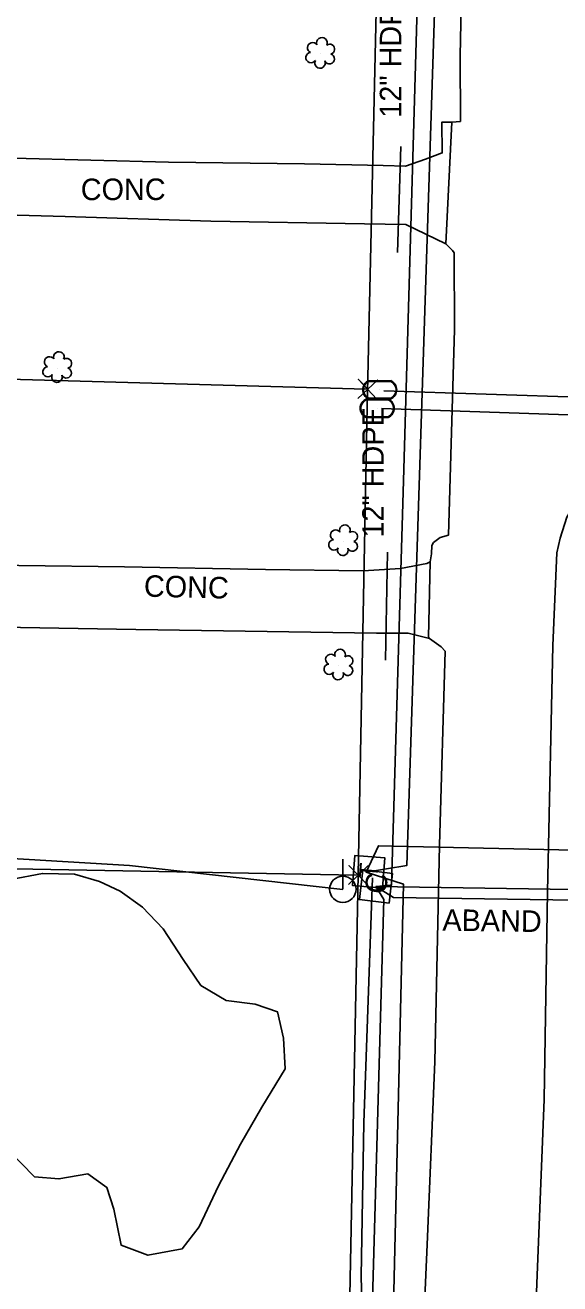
# Model space of a CAD drawing. Extents: x 3040896 to 3051146, y 687568 to 732976.
# Drawn here: x 3049307.2 to 3049406.4, y 693386.9 to 693620.7 of the extents above; entities that cross this region are included whole.
import ezdxf

# ---------------------------------------------------------------- set-up
doc = ezdxf.new("R2010")
doc.units = 0
for name, color, linetype in [('Exist Other Culture Fence Line', 7, 'Continuous'), ('Exist Property Corner CELL', 7, 'Continuous'), ('Exist Property Line', 7, 'Continuous'), ('Exist Roads Change in Surface', 7, 'Continuous'), ('Exist Roads EOP', 7, 'Continuous'), ('Exist Roads EOP Other', 7, 'Continuous'), ('Exist Roads EOP Other Text', 7, 'Continuous'), ('Exist Structure Minor Pipes HDPE 12 Inch', 7, 'Continuous'), ('Exist Structure Minor Pipes HDPE 12 Inch Text', 7, 'Continuous'), ('Exist Utilities Power Pole CELL', 7, 'Continuous'), ('Exist Utilities Power UG Cable SUE', 7, 'Continuous'), ('Exist Utilities Telephone Pedestal CELL', 7, 'Continuous'), ('Exist Utilities Telephone UG Cable', 7, 'Continuous'), ('Exist Utilities TV Pedestal CELL', 7, 'Continuous'), ('Exist Utilities TV UG Cable', 7, 'Continuous'), ('Exist Utilities TV UG Cable Text', 7, 'Continuous'), ('Exist Utilities Water Meter CELL', 7, 'Continuous'), ('Exist Utilities Water UG Line SUE', 7, 'Continuous'), ('Exist Vegetation Shrub CELL', 7, 'Continuous'), ('Exist Vegetation Woods Line', 7, 'Continuous'), ('Old_Level_13', 7, 'Continuous')]:
    doc.layers.add(name, color=color, linetype=linetype)

msp = doc.modelspace()

# ---------------------------------------------------------------- linework, layer by layer
at = {"layer": 'Exist Other Culture Fence Line'}
msp.add_lwpolyline([(3049369.36, 693361.51), (3049370, 693371.34), (3049369.57, 693388.35), (3049370.07, 693416.85), (3049371.64, 693462.36)], dxfattribs=at)
at = {"layer": 'Exist Property Corner CELL'}
for p, q in [((3049370.77, 693553.11), (3049370.77, 693553.11)), ((3049369.01, 693462.85), (3049369.01, 693462.85))]:
    msp.add_line(p, q, dxfattribs=at)
for points in [[(3049368.95, 693551.39), (3049372.59, 693554.83), (3049370.77, 693553.11), (3049369.05, 693554.93), (3049372.49, 693551.29)], [(3049367.21, 693461.11), (3049370.81, 693464.58), (3049369.01, 693462.85), (3049367.28, 693464.65), (3049370.75, 693461.05)]]:
    msp.add_lwpolyline(points, dxfattribs=at)
at = {"layer": 'Exist Property Line'}
for p, q in [((3049370.51, 693553.12), (3049104.75, 693560.49)), ((3049368.72, 693462.85), (3049147.75, 693466.92))]:
    msp.add_line(p, q, dxfattribs=at)
at = {"layer": 'Exist Roads Change in Surface'}
for points in [[(3049386.42, 693602.71), (3049385.3, 693580.1)], [(3049382.06, 693507.09), (3049382.38, 693521.03)], [(3049382.24, 693506.81), (3049382.06, 693507.09)]]:
    msp.add_lwpolyline(points, dxfattribs=at)
at = {"layer": 'Exist Roads EOP'}
for points in [[(3049388.64, 693648.51), (3049387.96, 693615.03), (3049387.98, 693602.88)], [(3049386.42, 693602.71), (3049387.98, 693602.88)], [(3049385.3, 693580.1), (3049386.5, 693578.9), (3049386.8, 693578.46)], [(3049386.8, 693578.46), (3049386.9, 693564.19), (3049385.78, 693526.02)], [(3049401.95, 693380.77), (3049403.53, 693421.17), (3049404.14, 693459.73), (3049405.17, 693505.53), (3049405.89, 693522.74), (3049406.49, 693525.43), (3049407.77, 693529.38), (3049409.57, 693532.32), (3049412.56, 693535.86), (3049415.92, 693538.93), (3049418.41, 693540.84), (3049420.75, 693541.93), (3049425.45, 693542.83), (3049433.74, 693543.27), (3049453.11, 693543.67), (3049454.53, 693542.6)], [(3049383.01, 693524.67), (3049382.7, 693524.09), (3049382.61, 693522.54), (3049382.38, 693521.03)], [(3049385.78, 693526.02), (3049384.23, 693525.56), (3049383.01, 693524.67)], [(3049385.16, 693504.48), (3049384.43, 693505.27), (3049382.24, 693506.81)], [(3049385.16, 693504.48), (3049384.13, 693468.42), (3049383.25, 693428.16), (3049381.8, 693394.24), (3049381.06, 693377.36), (3049380.71, 693364.37), (3049380.89, 693356.37), (3049381.7, 693348.13), (3049382.61, 693340.27), (3049383.64, 693334.9), (3049384.75, 693329.47), (3049386.56, 693323.68), (3049388.61, 693319.21), (3049392.26, 693312.66), (3049396.83, 693306.47), (3049402.91, 693299.98), (3049409.4, 693294.3), (3049421.93, 693286.41), (3049437.65, 693278.04), (3049459.84, 693266.73), (3049483.16, 693254.88), (3049505.43, 693243.15)]]:
    msp.add_lwpolyline(points, dxfattribs=at)
at = {"layer": 'Exist Roads EOP Other'}
for points in [[(3049386.42, 693602.71), (3049384.57, 693602.75), (3049384.63, 693597.02), (3049381.53, 693595.85), (3049377.82, 693594.55), (3049373.65, 693594.69), (3049359.02, 693594.96), (3049333.79, 693595.33), (3049304.94, 693596.03), (3049278.57, 693596.99), (3049271.53, 693597.69), (3049262.62, 693600.12), (3049256.94, 693602.77), (3049251.54, 693605.83), (3049246.6, 693607.66)], [(3049248.28, 693584.01), (3049251.18, 693582.82), (3049253.37, 693581.07), (3049255.07, 693578.61), (3049256.9, 693574.24), (3049258.79, 693566.67), (3049277.32, 693567.54), (3049278.4, 693574.67), (3049279.7, 693578.42), (3049280.46, 693580.71), (3049281.81, 693582.51), (3049284.14, 693583.72), (3049287.37, 693585.03), (3049289.61, 693585.46), (3049294.5, 693585.75), (3049314.62, 693585.18), (3049341.63, 693584.36), (3049370.2, 693583.83), (3049377.83, 693583.74), (3049385.3, 693580.1)], [(3049382.38, 693521.03), (3049381.76, 693520.75), (3049376.87, 693519.8), (3049369.91, 693519.41), (3049351.78, 693519.66), (3049325.64, 693520.11), (3049286.33, 693520.64), (3049280.23, 693520.76), (3049278.03, 693521.56), (3049276.84, 693523.23), (3049276.35, 693525.78), (3049276.37, 693530.29), (3049277.61, 693550.43), (3049259.17, 693551.57), (3049256.87, 693541.77), (3049255.32, 693533.48), (3049254.96, 693520.11)], [(3049267.46, 693503.41), (3049269.42, 693504.79), (3049272.8, 693507.27), (3049274.94, 693508.48), (3049276.92, 693509.15), (3049279.04, 693509.55), (3049295.57, 693509.05), (3049327.73, 693508.48), (3049372.43, 693507.83), (3049378.26, 693507.78), (3049382.24, 693506.81)]]:
    msp.add_lwpolyline(points, dxfattribs=at)
at = {"layer": 'Exist Structure Minor Pipes HDPE 12 Inch'}
for points in [[(3049376.29, 693578.55), (3049376.91, 693598.23)], [(3049374.1, 693502.82), (3049374.46, 693522.83)]]:
    msp.add_lwpolyline(points, dxfattribs=at)
at = {"layer": 'Exist Utilities Power Pole CELL'}
for q in [(3049366.16, 693465.85), (3049366.16, 693460.23)]:
    msp.add_line((3049366.16, 693460.23), q, dxfattribs=at)
msp.add_circle((3049366.16, 693460.23), 2.45, dxfattribs=at)
at = {"layer": 'Exist Utilities Power UG Cable SUE'}
msp.add_lwpolyline([(3049246.99, 693486.38), (3049256.2, 693473), (3049268.53, 693468.1), (3049326.57, 693464.67), (3049366.16, 693460.22)], dxfattribs=at)
at = {"layer": 'Exist Utilities Telephone Pedestal CELL'}
msp.add_line((3049370.91, 693463.42), (3049370.91, 693463.42), dxfattribs=at)
msp.add_lwpolyline([(3049373.5, 693460.47), (3049373.97, 693466.05), (3049368.39, 693466.51), (3049367.93, 693460.94), (3049373.5, 693460.47)], dxfattribs=at)
at = {"layer": 'Exist Utilities Telephone UG Cable'}
for points in [[(3049383.76, 693316.92), (3049378.37, 693331.83), (3049375.2, 693367.34), (3049377.42, 693461.19), (3049370.49, 693463.44), (3049378.05, 693464.68), (3049383.76, 693640.33), (3049386.61, 693731.65), (3049378.64, 693733.75), (3049386.61, 693735.45), (3049390.1, 693802.35), (3049395.17, 693833.74), (3049405.64, 693860.06), (3049424.98, 693915.23), (3049417.8, 693919.36), (3049426.24, 693918.08), (3049445.27, 693989.1), (3049450.34, 694037.61), (3049454.46, 694108), (3049460.62, 694115.27)], [(3049370.49, 693463.44), (3049372.77, 693468.32), (3049414.62, 693467.37), (3049416.52, 693536.49), (3049507.84, 693537.75), (3049528.76, 693523.49), (3049542.08, 693516.19), (3049537.35, 693507.46), (3049545.57, 693514.29), (3049568.4, 693516.83), (3049582.03, 693527.29), (3049591.54, 693541.56), (3049598.95, 693540.73)]]:
    msp.add_lwpolyline(points, dxfattribs=at)
at = {"layer": 'Exist Utilities TV Pedestal CELL'}
msp.add_line((3049372.31, 693460.73), (3049372.31, 693460.73), dxfattribs=at)
msp.add_lwpolyline([(3049374.74, 693457.65), (3049375.4, 693463.16), (3049369.89, 693463.82), (3049369.23, 693458.31), (3049374.74, 693457.65)], dxfattribs=at)
at = {"layer": 'Exist Utilities TV UG Cable'}
for points in [[(3049374.55, 693330.29), (3049371.19, 693366.57), (3049373.76, 693458.34), (3049372.31, 693460.73), (3049375.17, 693460.97), (3049377.38, 693534.01), (3049380.34, 693636.95), (3049376.2, 693638.52), (3049380.34, 693639.91), (3049384.15, 693749.62), (3049387.53, 693803.31), (3049392.81, 693835.44), (3049404.01, 693863.76)], [(3049372.31, 693460.73), (3049412.78, 693460.14), (3049417.95, 693465.39), (3049419.86, 693533.56), (3049507.37, 693535.14), (3049540.34, 693514.85), (3049544.39, 693512.14), (3049538.66, 693503.68), (3049546.51, 693510.45), (3049569.9, 693514.68), (3049584.7, 693526.23), (3049592.87, 693540.32), (3049592.87, 693551.03), (3049588.22, 693572.59), (3049586.34, 693576.38), (3049592.82, 693579.38)], [(3049372.31, 693460.73), (3049375.54, 693458.68), (3049413.6, 693458.13), (3049419.93, 693464.55), (3049421.8, 693531.59), (3049506.82, 693533.13), (3049539.26, 693513.17), (3049541.61, 693511.6), (3049547.4, 693508.58), (3049570.74, 693512.8), (3049586.23, 693524.89), (3049594.87, 693539.79), (3049594.87, 693551.25), (3049590.12, 693573.26), (3049589.05, 693575.43), (3049592.82, 693579.38)]]:
    msp.add_lwpolyline(points, dxfattribs=at)
at = {"layer": 'Exist Utilities Water Meter CELL'}
for p, q in [((3049373.02, 693553.01), (3049373.02, 693553.01)), ((3049372.55, 693549.59), (3049372.55, 693549.59))]:
    msp.add_line(p, q, dxfattribs=at)
for points in [[(3049370.98, 693554.71), (3049375.05, 693554.71)], [(3049370.98, 693554.57), (3049375.05, 693554.57)], [(3049370.51, 693551.29), (3049374.58, 693551.29)], [(3049370.51, 693551.15), (3049374.58, 693551.15)], [(3049375.05, 693551.45), (3049370.95, 693551.45)], [(3049375.05, 693551.31), (3049370.95, 693551.31)], [(3049374.58, 693548.02), (3049370.48, 693548.02)], [(3049374.58, 693547.89), (3049370.48, 693547.89)]]:
    msp.add_lwpolyline(points, dxfattribs=at)
for centre, radius, start, end in [((3049371.71, 693553.01), 1.86, 113.178, 245.9794), ((3049374.31, 693553.01), 1.86, 293.6483, 66.3084), ((3049371.72, 693553), 1.73, 115.3009, 243.7824), ((3049374.32, 693553.01), 1.73, 295.1272, 64.8728), ((3049371.24, 693549.58), 1.86, 113.178, 245.9794), ((3049371.25, 693549.58), 1.73, 115.3009, 243.7824), ((3049373.84, 693549.59), 1.86, 293.6483, 66.3084), ((3049373.85, 693549.59), 1.73, 295.1272, 64.8728)]:
    msp.add_arc(centre, radius, start, end, dxfattribs=at)
at = {"layer": 'Exist Utilities Water UG Line SUE'}
for points in [[(3049373.76, 693552.84), (3049411.79, 693551.58)], [(3049373.35, 693549.56), (3049411.63, 693548.24)]]:
    msp.add_lwpolyline(points, dxfattribs=at)
at = {"layer": 'Exist Vegetation Shrub CELL'}
for p, q in [((3049362.05, 693615.42), (3049362.05, 693615.42)), ((3049313.21, 693557.06), (3049313.21, 693557.06)), ((3049366.3, 693524.89), (3049366.3, 693524.89)), ((3049365.42, 693501.81), (3049365.42, 693501.81))]:
    msp.add_line(p, q, dxfattribs=at)
for centre, radius, start, end in [((3049362.28, 693617.46), 0.99, 334.8391, 200.4717), ((3049360.25, 693614.72), 0.955, 95.1099, 327.9534), ((3049360.56, 693616.55), 0.968, 35.8908, 245.4216), ((3049363.72, 693616.29), 0.929, 284.4567, 126.0861), ((3049361.92, 693613.74), 0.984, 151.2797, 21.387), ((3049363.68, 693614.49), 0.937, 204.9913, 73.4601), ((3049313.43, 693559.1), 0.99, 334.8391, 200.4717), ((3049311.41, 693556.36), 0.955, 95.1099, 327.9534), ((3049311.72, 693558.19), 0.968, 35.8908, 245.4216), ((3049314.84, 693556.13), 0.937, 204.9913, 73.4601), ((3049314.88, 693557.93), 0.929, 284.4567, 126.0861), ((3049313.08, 693555.38), 0.984, 151.2797, 21.387), ((3049364.81, 693526.02), 0.968, 35.8908, 245.4216), ((3049366.53, 693526.93), 0.99, 334.8391, 200.4717), ((3049367.97, 693525.76), 0.929, 284.4567, 126.0861), ((3049364.5, 693524.19), 0.955, 95.1099, 327.9534), ((3049367.93, 693523.96), 0.937, 204.9913, 73.4601), ((3049366.17, 693523.21), 0.984, 151.2797, 21.387), ((3049363.93, 693502.93), 0.968, 35.8908, 245.4216), ((3049365.65, 693503.85), 0.99, 334.8391, 200.4717), ((3049367.09, 693502.67), 0.929, 284.4567, 126.0861), ((3049363.62, 693501.1), 0.955, 95.1099, 327.9534), ((3049367.05, 693500.88), 0.937, 204.9913, 73.4601), ((3049365.29, 693500.12), 0.984, 151.2797, 21.387)]:
    msp.add_arc(centre, radius, start, end, dxfattribs=at)
at = {"layer": 'Exist Vegetation Woods Line'}
msp.add_lwpolyline([(3049304.53, 693462.05), (3049310.39, 693463.17), (3049316.34, 693463.06), (3049321.01, 693461.65), (3049324.84, 693459.86), (3049328.99, 693456.89), (3049332.83, 693452.91), (3049336.49, 693447.18), (3049339.8, 693442.33), (3049344.48, 693439.57), (3049349.9, 693438.92), (3049354.01, 693437.47), (3049355.17, 693432.56), (3049355.46, 693426.89), (3049351.1, 693419.73), (3049347.15, 693412.88), (3049343.08, 693405.15), (3049339.51, 693397.52), (3049336.33, 693393.46), (3049329.98, 693392.24), (3049325.02, 693394.1), (3049323.65, 693400.79), (3049322.34, 693404.85), (3049318.8, 693407.37), (3049313.45, 693406.43), (3049308.94, 693406.84), (3049304.05, 693411.85)], dxfattribs=at)
at = {"layer": 'Old_Level_13'}
for p, q in [((3049372.7, 693638.5), (3049370.7, 693549.94)), ((3049372.7, 693638.5), (3049370.7, 693549.94)), ((3049370.7, 693549.94), (3049368.95, 693459.69)), ((3049370.7, 693549.94), (3049368.95, 693459.69)), ((3049368.95, 693459.69), (3049366.95, 693359.44)), ((3049368.95, 693459.69), (3049366.95, 693359.44))]:
    msp.add_line(p, q, dxfattribs=at)

# ---------------------------------------------------------------- texts
at = {"layer": 'Exist Roads EOP Other Text'}
for rotation, p in [(0.1115, (3049317.51, 693588.24)), (358.5888, (3049329.19, 693514.6))]:
    msp.add_text('CONC', height=4, rotation=rotation, dxfattribs=at).set_placement(p)
at = {"layer": 'Exist Structure Minor Pipes HDPE 12 Inch Text'}
for p in [(3049377.02, 693603.56), (3049373.76, 693525.57)]:
    msp.add_text('12" HDPE', height=4, rotation=90, dxfattribs=at).set_placement(p)
at = {"layer": 'Exist Utilities Telephone Pedestal CELL'}
msp.add_text('T', height=3.42, rotation=85.2364, dxfattribs=at).set_placement((3049372.52, 693462.15))
at = {"layer": 'Exist Utilities TV Pedestal CELL'}
msp.add_text('C', height=4, rotation=83.1336, dxfattribs=at).set_placement((3049374.14, 693459.2))
at = {"layer": 'Exist Utilities TV UG Cable Text'}
msp.add_text('ABAND', height=4, rotation=359.1687, dxfattribs=at).set_placement((3049384.63, 693452.55))

doc.saveas('drawing.dxf')
